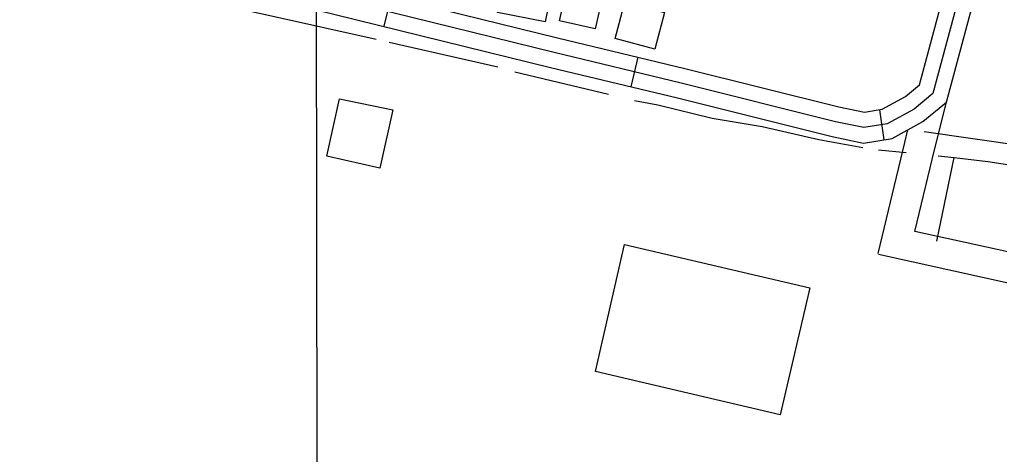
# Model space of a CAD drawing. Extents: x 3297735 to 3335592, y 670436 to 695807.
# Drawn here: x 3327849 to 3328812, y 679058 to 679485 of the extents above; entities that cross this region are included whole.
import ezdxf

# ---------------------------------------------------------------- set-up
doc = ezdxf.new("R2010")
doc.units = 0
for name, color, linetype in [('V-BLDG-OTLN', 7, 'Continuous'), ('V-DTCH-CNTR', 7, 'Continuous'), ('V-GRID-MAJR', 7, 'Continuous'), ('V-ROAD-CNTR', 7, 'Continuous'), ('V-TOPO-SHOR', 7, 'Continuous')]:
    doc.layers.add(name, color=color, linetype=linetype)

msp = doc.modelspace()

# ---------------------------------------------------------------- linework, layer by layer
at = {"layer": 'V-BLDG-OTLN'}
for points in [[(3328318.42, 679492.04), (3328327.24, 679536.64), (3328374.28, 679527.33), (3328365.46, 679482.74)], [(3328379.29, 679483.97), (3328391.52, 679537.37), (3328426.74, 679529.3), (3328414.51, 679475.91)], [(3328434.28, 679466.29), (3328443.63, 679502.12), (3328482.6, 679491.96), (3328473.25, 679456.12)], [(3328215.59, 679396.39), (3328202.89, 679339.09), (3328150.59, 679350.65), (3328163.05, 679407.11)], [(3328443.19, 679264.1), (3328625.58, 679221.27), (3328596.28, 679096.48), (3328414.87, 679139.07)]]:
    msp.add_lwpolyline(points, close=True, dxfattribs=at)
at = {"layer": 'V-DTCH-CNTR'}
msp.add_lwpolyline([(3328738.09, 679374.97), (3328836, 679361.02)], dxfattribs=at)
at = {"layer": 'V-GRID-MAJR'}
msp.add_lwpolyline([(3328121.07, 694023.27), (3328122.89, 692632.08), (3328125.9, 690334.05), (3328128.83, 688099.31), (3328131.92, 685737.53), (3328135.34, 683120.41), (3328137.81, 681237.44), (3328140.36, 679290.09), (3328142.45, 677694.16), (3328144.62, 676034.32), (3328144.87, 675838.71)], dxfattribs=at)
at = {"layer": 'V-ROAD-CNTR'}
for p, q in [((3328213.73, 679507.63), (3328206.55, 679478.5)), ((3328456.49, 679448.21), (3328449.45, 679419.05)), ((3328693.96, 679396.42), (3328698.47, 679366.76))]:
    msp.add_line(p, q, dxfattribs=at)
for points in [[(3328896.05, 679902.74), (3328795.37, 679593.8), (3328746.62, 679412.48), (3328728.21, 679397.14), (3328701.59, 679382.4), (3328678.8, 679378.94), (3328650.75, 679384.65), (3328498.98, 679422.53), (3328374.04, 679452.67), (3328034.23, 679536.43), (3327733.58, 679590.52), (3327588.2, 679630.26), (3327573.17, 679638.67), (3327557.84, 679655.96), (3327546.92, 679670.14), (3327530.91, 679700.35), (3327520.16, 679721.39), (3327512.72, 679735.94), (3327511.67, 679766.17)], [(3327536.59, 679722.19), (3327544.22, 679707.28), (3327559.58, 679678.28), (3327569.41, 679665.52), (3327582.71, 679650.52), (3327593.92, 679644.25), (3327736.89, 679605.17), (3328037.35, 679551.11), (3328377.59, 679467.24), (3328502.56, 679437.1), (3328654.07, 679399.28), (3328679.18, 679394.17), (3328696.67, 679396.83), (3328719.7, 679409.58), (3328733.37, 679420.97), (3328780.99, 679598.08), (3328879.92, 679901.67)], [(3327506.94, 679714.3), (3327517.61, 679693.43), (3327534.26, 679661.99), (3327546.27, 679646.4), (3327563.63, 679626.82), (3327582.47, 679616.28), (3327730.27, 679575.88), (3328031.1, 679521.75), (3328370.48, 679438.1), (3328495.41, 679407.96), (3328647.44, 679370.01), (3328678.42, 679363.71), (3328706.5, 679367.98), (3328736.72, 679384.71), (3328759.88, 679404), (3328809.76, 679589.53), (3328909.86, 679896.69)], [(3328728.82, 679276.87), (3328747.98, 679357.03), (3328760.28, 679405.19)], [(3328692.8, 679255.24), (3328718.86, 679364.23), (3328722.01, 679376.56)], [(3328869.67, 679245.87), (3328728.82, 679276.87)], [(3328863.57, 679216.5), (3328693.21, 679253.99)]]:
    msp.add_lwpolyline(points, dxfattribs=at)
at = {"layer": 'V-TOPO-SHOR'}
for p, q in [((3328318.65, 679438.13), (3328212.01, 679462.6)), ((3328427.63, 679411.26), (3328335.43, 679433.43)), ((3328720.33, 679353.94), (3328693.17, 679356.74)), ((3328750.28, 679267.12), (3328767.53, 679349.35))]:
    msp.add_line(p, q, dxfattribs=at)
for points in [[(3328199.04, 679465.47), (3328093.27, 679489.22), (3327968.93, 679516.64), (3327847.52, 679542.23), (3327725.49, 679566.95), (3327699.28, 679573.41)], [(3328677.54, 679359.06), (3328634.49, 679366.73), (3328578.52, 679379.75), (3328529.56, 679387.92), (3328476.25, 679400.9), (3328453.26, 679405.23)], [(3328751.62, 679351.08), (3328767.53, 679349.35), (3328800.62, 679345.44), (3328862.86, 679335.87)]]:
    msp.add_lwpolyline(points, dxfattribs=at)

doc.saveas('drawing.dxf')
